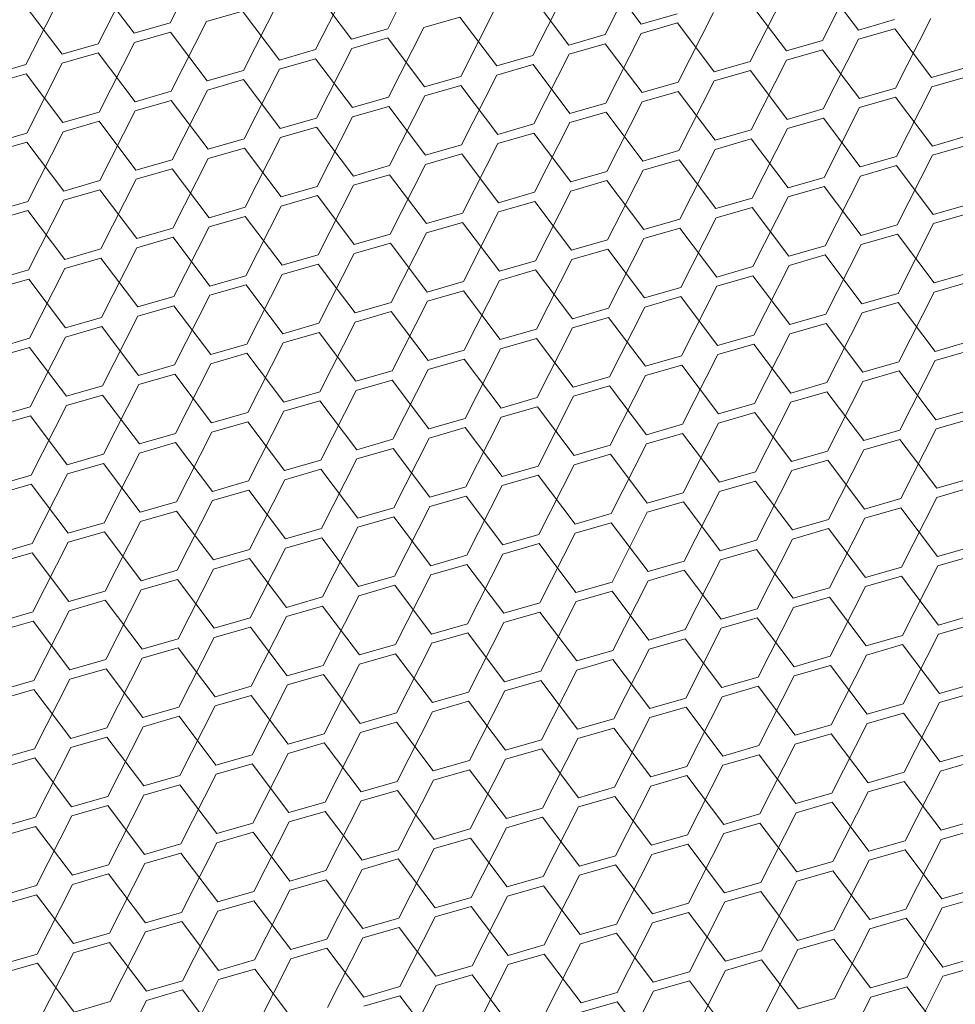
# Model space of a CAD drawing. Header units: millimetres. Extents: x 3925 to 5043, y -86 to 778.
# Tile 321 of 439: x 4962.11 to 4967.86, y 332.29 to 338.35. Entities that reach past the tile are written whole.
import ezdxf

# ---------------------------------------------------------------- set-up
doc = ezdxf.new("R2010")
doc.units = ezdxf.units.MM
doc.header["$LTSCALE"] = 46.255
doc.layers.add('H30K-DUST-FIDXF_CONTINUOUS_LINE', color=7, linetype='CONTINUOUS')

msp = doc.modelspace()

# ---------------------------------------------------------------- linework, layer by layer
at = {"layer": 'H30K-DUST-FIDXF_CONTINUOUS_LINE', "color": 7, "linetype": 'Continuous', "lineweight": 0}
for p, q in [((4963.0367, 338.3277), (4963.254, 338.7564)), ((4964.3734, 338.2916), (4964.5907, 338.7203)), ((4965.71, 338.2555), (4965.9273, 338.6841)), ((4962.593, 338.1995), (4962.8102, 338.6281)), ((4965.9319, 338.3196), (4965.7054, 338.62)), ((4967.0467, 338.2193), (4967.2639, 338.648)), ((4962.8148, 338.2636), (4962.5883, 338.564)), ((4963.9296, 338.1633), (4964.1469, 338.592)), ((4965.2663, 338.1272), (4965.4835, 338.5559)), ((4967.2686, 338.2835), (4967.0421, 338.5839)), ((4962.1492, 338.0712), (4962.3665, 338.4999)), ((4964.1515, 338.2275), (4963.925, 338.5279)), ((4965.4881, 338.1913), (4965.2616, 338.4917)), ((4966.6029, 338.0911), (4966.8202, 338.5197)), ((4962.3711, 338.1353), (4962.1446, 338.4357)), ((4963.4858, 338.0351), (4963.7031, 338.4637)), ((4966.8248, 338.1552), (4966.5983, 338.4556)), ((4963.4812, 338.3996), (4963.2593, 338.3355)), ((4963.7077, 338.0992), (4963.4812, 338.3996)), ((4964.8225, 337.9989), (4965.0398, 338.4276)), ((4965.9319, 338.3196), (4966.1538, 338.3837)), ((4966.1591, 337.9628), (4966.3764, 338.3915)), ((4962.8148, 338.2636), (4963.0367, 338.3277)), ((4963.0421, 337.9068), (4963.2593, 338.3355)), ((4964.8179, 338.3635), (4964.596, 338.2994)), ((4965.0444, 338.0631), (4964.8179, 338.3635)), ((4966.1545, 338.3273), (4965.9326, 338.2632)), ((4966.381, 338.0269), (4966.1545, 338.3273)), ((4967.2686, 338.2835), (4967.4904, 338.3476)), ((4967.4958, 337.9267), (4967.713, 338.3553)), ((4963.0374, 338.2714), (4962.8156, 338.2072)), ((4963.264, 337.9709), (4963.0374, 338.2714)), ((4964.1515, 338.2275), (4964.3734, 338.2916)), ((4964.3787, 337.8707), (4964.596, 338.2994)), ((4965.4881, 338.1913), (4965.71, 338.2555)), ((4965.7154, 337.8345), (4965.9326, 338.2632)), ((4967.4912, 338.2912), (4967.2693, 338.2271)), ((4967.7177, 337.9908), (4967.4912, 338.2912)), ((4962.3711, 338.1353), (4962.593, 338.1995)), ((4962.5983, 337.7785), (4962.8156, 338.2072)), ((4964.3741, 338.2352), (4964.1522, 338.1711)), ((4964.6006, 337.9348), (4964.3741, 338.2352)), ((4965.7107, 338.1991), (4965.4889, 338.135)), ((4965.9372, 337.8987), (4965.7107, 338.1991)), ((4966.8248, 338.1552), (4967.0467, 338.2193)), ((4967.052, 337.7984), (4967.2693, 338.2271)), ((4962.5937, 338.1431), (4962.3718, 338.079)), ((4962.8202, 337.8427), (4962.5937, 338.1431)), ((4963.7077, 338.0992), (4963.9296, 338.1633)), ((4963.9349, 337.7424), (4964.1522, 338.1711)), ((4965.0444, 338.0631), (4965.2663, 338.1272)), ((4965.2716, 337.7063), (4965.4889, 338.135)), ((4967.0474, 338.163), (4966.8255, 338.0988)), ((4967.2739, 337.8625), (4967.0474, 338.163)), ((4961.9273, 338.0071), (4962.1492, 338.0712)), ((4962.1545, 337.6503), (4962.3718, 338.079)), ((4963.9303, 338.107), (4963.7084, 338.0428)), ((4964.1568, 337.8065), (4963.9303, 338.107)), ((4965.267, 338.0708), (4965.0451, 338.0067)), ((4965.4935, 337.7704), (4965.267, 338.0708)), ((4966.381, 338.0269), (4966.6029, 338.0911)), ((4966.6082, 337.6701), (4966.8255, 338.0988)), ((4962.1499, 338.0148), (4961.928, 337.9507)), ((4962.3764, 337.7144), (4962.1499, 338.0148)), ((4963.264, 337.9709), (4963.4858, 338.0351)), ((4963.4912, 337.6142), (4963.7084, 338.0428)), ((4964.8278, 337.578), (4965.0451, 338.0067)), ((4966.6036, 338.0347), (4966.3817, 337.9706)), ((4966.8301, 337.7343), (4966.6036, 338.0347)), ((4967.7177, 337.9908), (4967.9396, 338.0549)), ((4963.4866, 337.9787), (4963.2647, 337.9146)), ((4963.7131, 337.6783), (4963.4866, 337.9787)), ((4964.6006, 337.9348), (4964.8225, 337.9989)), ((4965.9372, 337.8987), (4966.1591, 337.9628)), ((4966.1645, 337.5419), (4966.3817, 337.9706)), ((4967.9403, 337.9986), (4967.7184, 337.9344)), ((4962.8202, 337.8427), (4963.0421, 337.9068)), ((4963.0474, 337.4859), (4963.2647, 337.9146)), ((4964.8232, 337.9426), (4964.6013, 337.8784)), ((4965.0497, 337.6421), (4964.8232, 337.9426)), ((4966.1598, 337.9064), (4965.938, 337.8423)), ((4966.3863, 337.606), (4966.1598, 337.9064)), ((4967.2739, 337.8625), (4967.4958, 337.9267)), ((4967.5011, 337.5058), (4967.7184, 337.9344)), ((4963.0428, 337.8504), (4962.8209, 337.7863)), ((4963.2693, 337.55), (4963.0428, 337.8504)), ((4964.1568, 337.8065), (4964.3787, 337.8707)), ((4964.384, 337.4498), (4964.6013, 337.8784)), ((4965.4935, 337.7704), (4965.7154, 337.8345)), ((4965.7207, 337.4136), (4965.938, 337.8423)), ((4967.4965, 337.8703), (4967.2746, 337.8062)), ((4967.723, 337.5699), (4967.4965, 337.8703)), ((4962.3764, 337.7144), (4962.5983, 337.7785)), ((4962.6036, 337.3576), (4962.8209, 337.7863)), ((4964.3794, 337.8143), (4964.1575, 337.7502)), ((4964.6059, 337.5139), (4964.3794, 337.8143)), ((4965.7161, 337.7782), (4965.4942, 337.714)), ((4965.9426, 337.4778), (4965.7161, 337.7782)), ((4966.8301, 337.7343), (4967.052, 337.7984)), ((4967.0573, 337.3775), (4967.2746, 337.8062)), ((4962.599, 337.7222), (4962.3771, 337.658)), ((4962.8255, 337.4218), (4962.599, 337.7222)), ((4963.7131, 337.6783), (4963.9349, 337.7424)), ((4963.9403, 337.3215), (4964.1575, 337.7502)), ((4965.0497, 337.6421), (4965.2716, 337.7063)), ((4965.2769, 337.2854), (4965.4942, 337.714)), ((4967.0527, 337.742), (4966.8308, 337.6779)), ((4967.2792, 337.4416), (4967.0527, 337.742)), ((4961.9326, 337.5862), (4962.1545, 337.6503)), ((4962.1599, 337.2294), (4962.3771, 337.658)), ((4963.9357, 337.686), (4963.7138, 337.6219)), ((4964.1622, 337.3856), (4963.9357, 337.686)), ((4965.2723, 337.6499), (4965.0504, 337.5858)), ((4965.4988, 337.3495), (4965.2723, 337.6499)), ((4966.3863, 337.606), (4966.6082, 337.6701)), ((4966.6136, 337.2492), (4966.8308, 337.6779)), ((4962.1552, 337.5939), (4961.9333, 337.5298)), ((4962.3817, 337.2935), (4962.1552, 337.5939)), ((4963.2693, 337.55), (4963.4912, 337.6142)), ((4963.4965, 337.1932), (4963.7138, 337.6219)), ((4964.8331, 337.1571), (4965.0504, 337.5858)), ((4966.6089, 337.6138), (4966.3871, 337.5496)), ((4966.8355, 337.3134), (4966.6089, 337.6138)), ((4967.723, 337.5699), (4967.9449, 337.634)), ((4963.4919, 337.5578), (4963.27, 337.4936)), ((4963.7184, 337.2574), (4963.4919, 337.5578)), ((4964.6059, 337.5139), (4964.8278, 337.578)), ((4964.8285, 337.5216), (4964.6066, 337.4575)), ((4965.055, 337.2212), (4964.8285, 337.5216)), ((4965.9426, 337.4778), (4966.1645, 337.5419)), ((4966.1698, 337.121), (4966.3871, 337.5496)), ((4967.9456, 337.5776), (4967.7237, 337.5135)), ((4962.8255, 337.4218), (4963.0474, 337.4859)), ((4963.0527, 337.065), (4963.27, 337.4936)), ((4966.1652, 337.4855), (4965.9433, 337.4214)), ((4966.3917, 337.1851), (4966.1652, 337.4855)), ((4967.2792, 337.4416), (4967.5011, 337.5058)), ((4967.5064, 337.0848), (4967.7237, 337.5135)), ((4963.0481, 337.4295), (4962.8262, 337.3654)), ((4963.2746, 337.1291), (4963.0481, 337.4295)), ((4964.1622, 337.3856), (4964.384, 337.4498)), ((4964.3894, 337.0288), (4964.6066, 337.4575)), ((4965.4988, 337.3495), (4965.7207, 337.4136)), ((4965.726, 336.9927), (4965.9433, 337.4214)), ((4967.5018, 337.4494), (4967.2799, 337.3852)), ((4967.7283, 337.149), (4967.5018, 337.4494)), ((4962.3817, 337.2935), (4962.6036, 337.3576)), ((4962.609, 336.9367), (4962.8262, 337.3654)), ((4964.3848, 337.3934), (4964.1629, 337.3292)), ((4964.6113, 337.093), (4964.3848, 337.3934)), ((4965.7214, 337.3572), (4965.4995, 337.2931)), ((4965.9479, 337.0568), (4965.7214, 337.3572)), ((4966.8355, 337.3134), (4967.0573, 337.3775)), ((4967.0627, 336.9566), (4967.2799, 337.3852)), ((4962.6043, 337.3012), (4962.3825, 337.2371)), ((4962.8308, 337.0008), (4962.6043, 337.3012)), ((4963.7184, 337.2574), (4963.9403, 337.3215)), ((4963.9456, 336.9006), (4964.1629, 337.3292)), ((4965.055, 337.2212), (4965.2769, 337.2854)), ((4965.2822, 336.8644), (4965.4995, 337.2931)), ((4967.0581, 337.3211), (4966.8362, 337.257)), ((4967.2846, 337.0207), (4967.0581, 337.3211)), ((4961.938, 337.1652), (4962.1599, 337.2294)), ((4962.1652, 336.8084), (4962.3825, 337.2371)), ((4963.941, 337.2651), (4963.7191, 337.201)), ((4964.1675, 336.9647), (4963.941, 337.2651)), ((4965.2776, 337.229), (4965.0557, 337.1648)), ((4965.5041, 336.9286), (4965.2776, 337.229)), ((4966.3917, 337.1851), (4966.6136, 337.2492)), ((4966.6189, 336.8283), (4966.8362, 337.257)), ((4962.1606, 337.173), (4961.9387, 337.1088)), ((4962.3871, 336.8726), (4962.1606, 337.173)), ((4963.2746, 337.1291), (4963.4965, 337.1932)), ((4963.5018, 336.7723), (4963.7191, 337.201)), ((4964.6113, 337.093), (4964.8331, 337.1571)), ((4964.8385, 336.7362), (4965.0557, 337.1648)), ((4966.6143, 337.1928), (4966.3924, 337.1287)), ((4966.8408, 336.8924), (4966.6143, 337.1928)), ((4967.7283, 337.149), (4967.9502, 337.2131)), ((4967.9509, 337.1567), (4967.729, 337.0926)), ((4963.4972, 337.1368), (4963.2753, 337.0727)), ((4963.7237, 336.8364), (4963.4972, 337.1368)), ((4964.8339, 337.1007), (4964.612, 337.0366)), ((4965.0604, 336.8003), (4964.8339, 337.1007)), ((4965.9479, 337.0568), (4966.1698, 337.121)), ((4966.1751, 336.7), (4966.3924, 337.1287)), ((4962.8308, 337.0008), (4963.0527, 337.065)), ((4963.0581, 336.644), (4963.2753, 337.0727)), ((4964.3947, 336.6079), (4964.612, 337.0366)), ((4966.1705, 337.0646), (4965.9486, 337.0004)), ((4966.397, 336.7642), (4966.1705, 337.0646)), ((4967.2846, 337.0207), (4967.5064, 337.0848)), ((4967.5118, 336.6639), (4967.729, 337.0926)), ((4963.0534, 337.0086), (4962.8316, 336.9444)), ((4963.2799, 336.7082), (4963.0534, 337.0086)), ((4964.1675, 336.9647), (4964.3894, 337.0288)), ((4965.5041, 336.9286), (4965.726, 336.9927)), ((4965.7314, 336.5718), (4965.9486, 337.0004)), ((4967.5072, 337.0284), (4967.2853, 336.9643)), ((4967.7337, 336.728), (4967.5072, 337.0284)), ((4962.3871, 336.8726), (4962.609, 336.9367)), ((4962.6143, 336.5158), (4962.8316, 336.9444)), ((4964.3901, 336.9724), (4964.1682, 336.9083)), ((4964.6166, 336.672), (4964.3901, 336.9724)), ((4965.7267, 336.9363), (4965.5048, 336.8722)), ((4965.9532, 336.6359), (4965.7267, 336.9363)), ((4966.8408, 336.8924), (4967.0627, 336.9566)), ((4967.068, 336.5356), (4967.2853, 336.9643)), ((4962.6097, 336.8803), (4962.3878, 336.8162)), ((4962.8362, 336.5799), (4962.6097, 336.8803)), ((4963.7237, 336.8364), (4963.9456, 336.9006)), ((4963.9509, 336.4796), (4964.1682, 336.9083)), ((4965.0604, 336.8003), (4965.2822, 336.8644)), ((4965.2876, 336.4435), (4965.5048, 336.8722)), ((4967.0634, 336.9002), (4966.8415, 336.836)), ((4967.2899, 336.5998), (4967.0634, 336.9002)), ((4961.9433, 336.7443), (4962.1652, 336.8084)), ((4962.1705, 336.3875), (4962.3878, 336.8162)), ((4963.9463, 336.8442), (4963.7244, 336.78)), ((4964.1728, 336.5438), (4963.9463, 336.8442)), ((4965.283, 336.808), (4965.0611, 336.7439)), ((4965.5095, 336.5076), (4965.283, 336.808)), ((4966.397, 336.7642), (4966.6189, 336.8283)), ((4966.6242, 336.4074), (4966.8415, 336.836)), ((4962.1659, 336.752), (4961.944, 336.6879)), ((4962.3924, 336.4516), (4962.1659, 336.752)), ((4963.2799, 336.7082), (4963.5018, 336.7723)), ((4963.5072, 336.3514), (4963.7244, 336.78)), ((4964.6166, 336.672), (4964.8385, 336.7362)), ((4964.8438, 336.3152), (4965.0611, 336.7439)), ((4966.6196, 336.7719), (4966.3977, 336.7078)), ((4966.8461, 336.4715), (4966.6196, 336.7719)), ((4967.7337, 336.728), (4967.9555, 336.7922)), ((4967.9563, 336.7358), (4967.7344, 336.6716)), ((4963.5025, 336.7159), (4963.2807, 336.6518)), ((4963.729, 336.4155), (4963.5025, 336.7159)), ((4964.8392, 336.6798), (4964.6173, 336.6156)), ((4965.0657, 336.3794), (4964.8392, 336.6798)), ((4965.9532, 336.6359), (4966.1751, 336.7)), ((4966.1805, 336.2791), (4966.3977, 336.7078)), ((4967.5171, 336.243), (4967.7344, 336.6716)), ((4962.8362, 336.5799), (4963.0581, 336.644)), ((4963.0634, 336.2231), (4963.2807, 336.6518)), ((4964.4, 336.187), (4964.6173, 336.6156)), ((4966.1758, 336.6436), (4965.954, 336.5795)), ((4966.4023, 336.3432), (4966.1758, 336.6436)), ((4967.2899, 336.5998), (4967.5118, 336.6639)), ((4963.0588, 336.5876), (4962.8369, 336.5235)), ((4963.2853, 336.2872), (4963.0588, 336.5876)), ((4964.1728, 336.5438), (4964.3947, 336.6079)), ((4964.3954, 336.5515), (4964.1735, 336.4874)), ((4964.6219, 336.2511), (4964.3954, 336.5515)), ((4965.5095, 336.5076), (4965.7314, 336.5718)), ((4965.7367, 336.1508), (4965.954, 336.5795)), ((4967.5125, 336.6075), (4967.2906, 336.5434)), ((4967.739, 336.3071), (4967.5125, 336.6075)), ((4962.3924, 336.4516), (4962.6143, 336.5158)), ((4962.6196, 336.0948), (4962.8369, 336.5235)), ((4965.7321, 336.5154), (4965.5102, 336.4512)), ((4965.9586, 336.215), (4965.7321, 336.5154)), ((4966.8461, 336.4715), (4967.068, 336.5356)), ((4967.0733, 336.1147), (4967.2906, 336.5434)), ((4962.615, 336.4594), (4962.3931, 336.3952)), ((4962.8415, 336.159), (4962.615, 336.4594)), ((4963.729, 336.4155), (4963.9509, 336.4796)), ((4963.9563, 336.0587), (4964.1735, 336.4874)), ((4965.0657, 336.3794), (4965.2876, 336.4435)), ((4965.2929, 336.0226), (4965.5102, 336.4512)), ((4967.0687, 336.4792), (4966.8468, 336.4151)), ((4967.2952, 336.1788), (4967.0687, 336.4792)), ((4961.9486, 336.3234), (4962.1705, 336.3875)), ((4962.1758, 335.9666), (4962.3931, 336.3952)), ((4963.9516, 336.4232), (4963.7298, 336.3591)), ((4964.1782, 336.1228), (4963.9516, 336.4232)), ((4965.2883, 336.3871), (4965.0664, 336.323)), ((4965.5148, 336.0867), (4965.2883, 336.3871)), ((4966.4023, 336.3432), (4966.6242, 336.4074)), ((4966.6296, 335.9864), (4966.8468, 336.4151)), ((4967.739, 336.3071), (4967.9609, 336.3712)), ((4962.1712, 336.3311), (4961.9493, 336.267)), ((4962.3977, 336.0307), (4962.1712, 336.3311)), ((4963.2853, 336.2872), (4963.5072, 336.3514)), ((4963.5125, 335.9304), (4963.7298, 336.3591)), ((4964.6219, 336.2511), (4964.8438, 336.3152)), ((4964.8491, 335.8943), (4965.0664, 336.323)), ((4966.6249, 336.351), (4966.4031, 336.2868)), ((4966.8514, 336.0506), (4966.6249, 336.351)), ((4967.9616, 336.3148), (4967.7397, 336.2507)), ((4963.5079, 336.295), (4963.286, 336.2308)), ((4963.7344, 335.9946), (4963.5079, 336.295)), ((4964.8445, 336.2588), (4964.6226, 336.1947)), ((4965.071, 335.9584), (4964.8445, 336.2588)), ((4965.9586, 336.215), (4966.1805, 336.2791)), ((4966.1858, 335.8582), (4966.4031, 336.2868)), ((4967.5224, 335.822), (4967.7397, 336.2507)), ((4962.8415, 336.159), (4963.0634, 336.2231)), ((4963.0687, 335.8022), (4963.286, 336.2308)), ((4964.1782, 336.1228), (4964.4, 336.187)), ((4964.4054, 335.766), (4964.6226, 336.1947)), ((4966.1812, 336.2227), (4965.9593, 336.1586)), ((4966.4077, 335.9223), (4966.1812, 336.2227)), ((4967.2952, 336.1788), (4967.5171, 336.243)), ((4963.0641, 336.1667), (4962.8422, 336.1026)), ((4963.2906, 335.8663), (4963.0641, 336.1667)), ((4964.4008, 336.1306), (4964.1789, 336.0664)), ((4964.6273, 335.8302), (4964.4008, 336.1306)), ((4965.5148, 336.0867), (4965.7367, 336.1508)), ((4965.742, 335.7299), (4965.9593, 336.1586)), ((4967.5178, 336.1866), (4967.2959, 336.1224)), ((4967.7443, 335.8862), (4967.5178, 336.1866)), ((4962.3977, 336.0307), (4962.6196, 336.0948)), ((4962.6249, 335.6739), (4962.8422, 336.1026)), ((4963.9616, 335.6378), (4964.1789, 336.0664)), ((4965.7374, 336.0944), (4965.5155, 336.0303)), ((4965.9639, 335.794), (4965.7374, 336.0944)), ((4966.8514, 336.0506), (4967.0733, 336.1147)), ((4967.0787, 335.6938), (4967.2959, 336.1224)), ((4962.6203, 336.0384), (4962.3984, 335.9743)), ((4962.8468, 335.738), (4962.6203, 336.0384)), ((4963.7344, 335.9946), (4963.9563, 336.0587)), ((4965.071, 335.9584), (4965.2929, 336.0226)), ((4965.2982, 335.6016), (4965.5155, 336.0303)), ((4967.074, 336.0583), (4966.8522, 335.9942)), ((4967.3005, 335.7579), (4967.074, 336.0583)), ((4961.954, 335.9024), (4962.1758, 335.9666)), ((4962.1812, 335.5456), (4962.3984, 335.9743)), ((4963.957, 336.0023), (4963.7351, 335.9382)), ((4964.1835, 335.7019), (4963.957, 336.0023)), ((4965.2936, 335.9662), (4965.0717, 335.902)), ((4965.5201, 335.6658), (4965.2936, 335.9662)), ((4966.4077, 335.9223), (4966.6296, 335.9864)), ((4966.6349, 335.5655), (4966.8522, 335.9942)), ((4967.7443, 335.8862), (4967.9662, 335.9503)), ((4962.1766, 335.9102), (4961.9547, 335.846)), ((4962.4031, 335.6098), (4962.1766, 335.9102)), ((4963.2906, 335.8663), (4963.5125, 335.9304)), ((4963.5178, 335.5095), (4963.7351, 335.9382)), ((4964.6273, 335.8302), (4964.8491, 335.8943)), ((4964.8545, 335.4734), (4965.0717, 335.902)), ((4966.6303, 335.93), (4966.4084, 335.8659)), ((4966.8568, 335.6296), (4966.6303, 335.93)), ((4967.9669, 335.8939), (4967.745, 335.8298)), ((4963.5132, 335.874), (4963.2913, 335.8099)), ((4963.7397, 335.5736), (4963.5132, 335.874)), ((4964.8499, 335.8379), (4964.628, 335.7738)), ((4965.0764, 335.5375), (4964.8499, 335.8379)), ((4965.9639, 335.794), (4966.1858, 335.8582)), ((4966.1911, 335.4372), (4966.4084, 335.8659)), ((4967.5278, 335.4011), (4967.745, 335.8298)), ((4962.8468, 335.738), (4963.0687, 335.8022)), ((4963.0741, 335.3812), (4963.2913, 335.8099)), ((4964.1835, 335.7019), (4964.4054, 335.766)), ((4964.4107, 335.3451), (4964.628, 335.7738)), ((4966.1865, 335.8018), (4965.9646, 335.7376)), ((4966.413, 335.5014), (4966.1865, 335.8018)), ((4967.3005, 335.7579), (4967.5224, 335.822)), ((4967.5231, 335.7656), (4967.3013, 335.7015)), ((4967.7497, 335.4652), (4967.5231, 335.7656)), ((4963.0694, 335.7458), (4962.8475, 335.6816)), ((4963.2959, 335.4454), (4963.0694, 335.7458)), ((4964.4061, 335.7096), (4964.1842, 335.6455)), ((4964.6326, 335.4092), (4964.4061, 335.7096)), ((4965.5201, 335.6658), (4965.742, 335.7299)), ((4965.7473, 335.309), (4965.9646, 335.7376)), ((4962.4031, 335.6098), (4962.6249, 335.6739)), ((4962.6303, 335.253), (4962.8475, 335.6816)), ((4963.9669, 335.2168), (4964.1842, 335.6455)), ((4965.7427, 335.6735), (4965.5208, 335.6094)), ((4965.9692, 335.3731), (4965.7427, 335.6735)), ((4966.8568, 335.6296), (4967.0787, 335.6938)), ((4967.084, 335.2728), (4967.3013, 335.7015)), ((4962.6257, 335.6175), (4962.4038, 335.5534)), ((4962.8522, 335.3171), (4962.6257, 335.6175)), ((4963.7397, 335.5736), (4963.9616, 335.6378)), ((4963.9623, 335.5814), (4963.7404, 335.5172)), ((4964.1888, 335.281), (4963.9623, 335.5814)), ((4965.0764, 335.5375), (4965.2982, 335.6016)), ((4965.3036, 335.1807), (4965.5208, 335.6094)), ((4967.0794, 335.6374), (4966.8575, 335.5732)), ((4967.3059, 335.337), (4967.0794, 335.6374)), ((4961.9593, 335.4815), (4962.1812, 335.5456)), ((4962.1865, 335.1247), (4962.4038, 335.5534)), ((4965.299, 335.5452), (4965.0771, 335.4811)), ((4965.5255, 335.2448), (4965.299, 335.5452)), ((4966.413, 335.5014), (4966.6349, 335.5655)), ((4966.6402, 335.1446), (4966.8575, 335.5732)), ((4967.7497, 335.4652), (4967.9715, 335.5294)), ((4962.1819, 335.4892), (4961.96, 335.4251)), ((4962.4084, 335.1888), (4962.1819, 335.4892)), ((4963.2959, 335.4454), (4963.5178, 335.5095)), ((4963.5232, 335.0886), (4963.7404, 335.5172)), ((4964.6326, 335.4092), (4964.8545, 335.4734)), ((4964.8598, 335.0524), (4965.0771, 335.4811)), ((4966.6356, 335.5091), (4966.4137, 335.445)), ((4966.8621, 335.2087), (4966.6356, 335.5091)), ((4967.9723, 335.473), (4967.7504, 335.4088)), ((4963.5185, 335.4531), (4963.2967, 335.389)), ((4963.745, 335.1527), (4963.5185, 335.4531)), ((4964.8552, 335.417), (4964.6333, 335.3528)), ((4965.0817, 335.1166), (4964.8552, 335.417)), ((4965.9692, 335.3731), (4966.1911, 335.4372)), ((4966.1964, 335.0163), (4966.4137, 335.445)), ((4967.3059, 335.337), (4967.5278, 335.4011)), ((4967.5331, 334.9802), (4967.7504, 335.4088)), ((4962.8522, 335.3171), (4963.0741, 335.3812)), ((4963.0794, 334.9603), (4963.2967, 335.389)), ((4964.1888, 335.281), (4964.4107, 335.3451)), ((4964.416, 334.9242), (4964.6333, 335.3528)), ((4966.1918, 335.3808), (4965.9699, 335.3167)), ((4966.4183, 335.0804), (4966.1918, 335.3808)), ((4967.5285, 335.3447), (4967.3066, 335.2806)), ((4967.755, 335.0443), (4967.5285, 335.3447)), ((4963.0748, 335.3248), (4962.8529, 335.2607)), ((4963.3013, 335.0244), (4963.0748, 335.3248)), ((4964.4114, 335.2887), (4964.1895, 335.2246)), ((4964.6379, 334.9883), (4964.4114, 335.2887)), ((4965.5255, 335.2448), (4965.7473, 335.309)), ((4965.7527, 334.888), (4965.9699, 335.3167)), ((4967.0893, 334.8519), (4967.3066, 335.2806)), ((4962.4084, 335.1888), (4962.6303, 335.253)), ((4962.6356, 334.832), (4962.8529, 335.2607)), ((4963.9723, 334.7959), (4964.1895, 335.2246)), ((4965.7481, 335.2526), (4965.5262, 335.1884)), ((4965.9746, 334.9522), (4965.7481, 335.2526)), ((4966.8621, 335.2087), (4967.084, 335.2728)), ((4962.631, 335.1966), (4962.4091, 335.1324)), ((4962.8575, 334.8962), (4962.631, 335.1966)), ((4963.745, 335.1527), (4963.9669, 335.2168)), ((4963.9676, 335.1604), (4963.7458, 335.0963)), ((4964.1941, 334.86), (4963.9676, 335.1604)), ((4965.0817, 335.1166), (4965.3036, 335.1807)), ((4965.3089, 334.7598), (4965.5262, 335.1884)), ((4967.0847, 335.2164), (4966.8628, 335.1523)), ((4967.3112, 334.916), (4967.0847, 335.2164)), ((4961.9646, 335.0606), (4962.1865, 335.1247)), ((4962.1918, 334.7038), (4962.4091, 335.1324)), ((4965.3043, 335.1243), (4965.0824, 335.0602)), ((4965.5308, 334.8239), (4965.3043, 335.1243)), ((4966.4183, 335.0804), (4966.6402, 335.1446)), ((4966.6456, 334.7236), (4966.8628, 335.1523)), ((4967.755, 335.0443), (4967.9769, 335.1084)), ((4962.1872, 335.0683), (4961.9653, 335.0042)), ((4962.4137, 334.7679), (4962.1872, 335.0683)), ((4963.3013, 335.0244), (4963.5232, 335.0886)), ((4963.5285, 334.6676), (4963.7458, 335.0963)), ((4964.6379, 334.9883), (4964.8598, 335.0524)), ((4964.8651, 334.6315), (4965.0824, 335.0602)), ((4966.6409, 335.0882), (4966.419, 335.024)), ((4966.8674, 334.7878), (4966.6409, 335.0882)), ((4967.9776, 335.052), (4967.7557, 334.9879)), ((4963.5239, 335.0322), (4963.302, 334.968)), ((4963.7504, 334.7318), (4963.5239, 335.0322)), ((4964.8605, 334.996), (4964.6386, 334.9319)), ((4965.087, 334.6956), (4964.8605, 334.996)), ((4965.9746, 334.9522), (4966.1964, 335.0163)), ((4966.2018, 334.5954), (4966.419, 335.024)), ((4967.3112, 334.916), (4967.5331, 334.9802)), ((4967.5384, 334.5592), (4967.7557, 334.9879)), ((4962.8575, 334.8962), (4963.0794, 334.9603)), ((4963.0847, 334.5394), (4963.302, 334.968)), ((4964.1941, 334.86), (4964.416, 334.9242)), ((4964.4214, 334.5032), (4964.6386, 334.9319)), ((4966.1972, 334.9599), (4965.9753, 334.8958)), ((4966.4237, 334.6595), (4966.1972, 334.9599)), ((4967.5338, 334.9238), (4967.3119, 334.8596)), ((4967.7603, 334.6234), (4967.5338, 334.9238)), ((4963.0801, 334.9039), (4962.8582, 334.8398)), ((4963.3066, 334.6035), (4963.0801, 334.9039)), ((4964.4167, 334.8678), (4964.1949, 334.8036)), ((4964.6432, 334.5674), (4964.4167, 334.8678)), ((4965.5308, 334.8239), (4965.7527, 334.888)), ((4965.758, 334.4671), (4965.9753, 334.8958)), ((4967.0947, 334.431), (4967.3119, 334.8596)), ((4962.4137, 334.7679), (4962.6356, 334.832)), ((4962.6409, 334.4111), (4962.8582, 334.8398)), ((4963.7504, 334.7318), (4963.9723, 334.7959)), ((4963.9776, 334.375), (4964.1949, 334.8036)), ((4965.7534, 334.8316), (4965.5315, 334.7675)), ((4965.9799, 334.5312), (4965.7534, 334.8316)), ((4966.8674, 334.7878), (4967.0893, 334.8519)), ((4967.09, 334.7955), (4966.8682, 334.7314)), ((4967.3165, 334.4951), (4967.09, 334.7955)), ((4962.6363, 334.7756), (4962.4144, 334.7115)), ((4962.8628, 334.4752), (4962.6363, 334.7756)), ((4963.973, 334.7395), (4963.7511, 334.6754)), ((4964.1995, 334.4391), (4963.973, 334.7395)), ((4965.087, 334.6956), (4965.3089, 334.7598)), ((4965.3142, 334.3388), (4965.5315, 334.7675)), ((4961.97, 334.6396), (4962.1918, 334.7038)), ((4962.1972, 334.2828), (4962.4144, 334.7115)), ((4963.5338, 334.2467), (4963.7511, 334.6754)), ((4965.3096, 334.7034), (4965.0877, 334.6392)), ((4965.5361, 334.403), (4965.3096, 334.7034)), ((4966.4237, 334.6595), (4966.6456, 334.7236)), ((4966.6509, 334.3027), (4966.8682, 334.7314)), ((4967.7603, 334.6234), (4967.9822, 334.6875)), ((4962.1926, 334.6474), (4961.9707, 334.5832)), ((4962.4191, 334.347), (4962.1926, 334.6474)), ((4963.3066, 334.6035), (4963.5285, 334.6676)), ((4964.6432, 334.5674), (4964.8651, 334.6315)), ((4964.8705, 334.2106), (4965.0877, 334.6392)), ((4966.6463, 334.6672), (4966.4244, 334.6031)), ((4966.8728, 334.3668), (4966.6463, 334.6672)), ((4967.9829, 334.6311), (4967.761, 334.567)), ((4963.5292, 334.6112), (4963.3073, 334.5471)), ((4963.7557, 334.3108), (4963.5292, 334.6112)), ((4964.8658, 334.5751), (4964.644, 334.511)), ((4965.0923, 334.2747), (4964.8658, 334.5751)), ((4965.9799, 334.5312), (4966.2018, 334.5954)), ((4966.2071, 334.1744), (4966.4244, 334.6031)), ((4967.3165, 334.4951), (4967.5384, 334.5592)), ((4967.5438, 334.1383), (4967.761, 334.567)), ((4962.8628, 334.4752), (4963.0847, 334.5394)), ((4963.09, 334.1184), (4963.3073, 334.5471)), ((4964.1995, 334.4391), (4964.4214, 334.5032)), ((4964.4267, 334.0823), (4964.644, 334.511)), ((4966.2025, 334.539), (4965.9806, 334.4748)), ((4966.429, 334.2386), (4966.2025, 334.539)), ((4967.5391, 334.5028), (4967.3173, 334.4387)), ((4967.7656, 334.2024), (4967.5391, 334.5028)), ((4963.0854, 334.483), (4962.8635, 334.4188)), ((4963.3119, 334.1826), (4963.0854, 334.483)), ((4964.4221, 334.4468), (4964.2002, 334.3827)), ((4964.6486, 334.1464), (4964.4221, 334.4468)), ((4965.5361, 334.403), (4965.758, 334.4671)), ((4965.7633, 334.0462), (4965.9806, 334.4748)), ((4966.8728, 334.3668), (4967.0947, 334.431)), ((4967.1, 334.01), (4967.3173, 334.4387)), ((4962.4191, 334.347), (4962.6409, 334.4111)), ((4962.6463, 333.9902), (4962.8635, 334.4188)), ((4963.7557, 334.3108), (4963.9776, 334.375)), ((4963.9829, 333.954), (4964.2002, 334.3827)), ((4965.7587, 334.4107), (4965.5368, 334.3466)), ((4965.9852, 334.1103), (4965.7587, 334.4107)), ((4967.0954, 334.3746), (4966.8735, 334.3104)), ((4967.3219, 334.0742), (4967.0954, 334.3746)), ((4962.6417, 334.3547), (4962.4198, 334.2906)), ((4962.8682, 334.0543), (4962.6417, 334.3547)), ((4963.9783, 334.3186), (4963.7564, 334.2544)), ((4964.2048, 334.0182), (4963.9783, 334.3186)), ((4965.0923, 334.2747), (4965.3142, 334.3388)), ((4965.3196, 333.9179), (4965.5368, 334.3466)), ((4966.6562, 333.8818), (4966.8735, 334.3104)), ((4961.9753, 334.2187), (4962.1972, 334.2828)), ((4962.2025, 333.8619), (4962.4198, 334.2906)), ((4963.5391, 333.8258), (4963.7564, 334.2544)), ((4965.315, 334.2824), (4965.0931, 334.2183)), ((4965.5415, 333.982), (4965.315, 334.2824)), ((4966.429, 334.2386), (4966.6509, 334.3027)), ((4967.7656, 334.2024), (4967.9875, 334.2666)), ((4962.1979, 334.2265), (4961.976, 334.1623)), ((4962.4244, 333.926), (4962.1979, 334.2265)), ((4963.3119, 334.1826), (4963.5338, 334.2467)), ((4963.5345, 334.1903), (4963.3126, 334.1262)), ((4963.761, 333.8899), (4963.5345, 334.1903)), ((4964.6486, 334.1464), (4964.8705, 334.2106)), ((4964.8758, 333.7896), (4965.0931, 334.2183)), ((4966.6516, 334.2463), (4966.4297, 334.1822)), ((4966.8781, 333.9459), (4966.6516, 334.2463)), ((4967.9882, 334.2102), (4967.7664, 334.1461)), ((4964.8712, 334.1542), (4964.6493, 334.0901)), ((4965.0977, 333.8538), (4964.8712, 334.1542)), ((4965.9852, 334.1103), (4966.2071, 334.1744)), ((4966.2124, 333.7535), (4966.4297, 334.1822)), ((4967.3219, 334.0742), (4967.5438, 334.1383)), ((4967.5491, 333.7174), (4967.7664, 334.1461)), ((4962.8682, 334.0543), (4963.09, 334.1184)), ((4963.0954, 333.6975), (4963.3126, 334.1262)), ((4964.2048, 334.0182), (4964.4267, 334.0823)), ((4964.432, 333.6614), (4964.6493, 334.0901)), ((4966.2078, 334.1181), (4965.9859, 334.0539)), ((4966.4343, 333.8176), (4966.2078, 334.1181)), ((4967.5445, 334.0819), (4967.3226, 334.0178)), ((4967.771, 333.7815), (4967.5445, 334.0819)), ((4963.0908, 334.0621), (4962.8689, 333.9979)), ((4963.3173, 333.7616), (4963.0908, 334.0621)), ((4964.4274, 334.0259), (4964.2055, 333.9618)), ((4964.6539, 333.7255), (4964.4274, 334.0259)), ((4965.5415, 333.982), (4965.7633, 334.0462)), ((4965.7687, 333.6252), (4965.9859, 334.0539)), ((4966.8781, 333.9459), (4967.1, 334.01)), ((4967.1053, 333.5891), (4967.3226, 334.0178)), ((4962.4244, 333.926), (4962.6463, 333.9902)), ((4962.6516, 333.5692), (4962.8689, 333.9979)), ((4963.761, 333.8899), (4963.9829, 333.954)), ((4963.9883, 333.5331), (4964.2055, 333.9618)), ((4965.7641, 333.9898), (4965.5422, 333.9257)), ((4965.9906, 333.6894), (4965.7641, 333.9898)), ((4967.1007, 333.9537), (4966.8788, 333.8895)), ((4967.3272, 333.6532), (4967.1007, 333.9537)), ((4962.647, 333.9338), (4962.4251, 333.8697)), ((4962.8735, 333.6334), (4962.647, 333.9338)), ((4963.9836, 333.8977), (4963.7617, 333.8335)), ((4964.2101, 333.5972), (4963.9836, 333.8977)), ((4965.0977, 333.8538), (4965.3196, 333.9179)), ((4965.3249, 333.497), (4965.5422, 333.9257)), ((4966.6615, 333.4609), (4966.8788, 333.8895)), ((4961.9806, 333.7978), (4962.2025, 333.8619)), ((4962.2078, 333.441), (4962.4251, 333.8697)), ((4963.3173, 333.7616), (4963.5391, 333.8258)), ((4963.5445, 333.4049), (4963.7617, 333.8335)), ((4965.3203, 333.8615), (4965.0984, 333.7974)), ((4965.5468, 333.5611), (4965.3203, 333.8615)), ((4966.4343, 333.8176), (4966.6562, 333.8818)), ((4966.6569, 333.8254), (4966.435, 333.7613)), ((4966.8834, 333.525), (4966.6569, 333.8254)), ((4967.771, 333.7815), (4967.9929, 333.8456)), ((4962.2032, 333.8055), (4961.9813, 333.7414)), ((4962.4297, 333.5051), (4962.2032, 333.8055)), ((4963.5399, 333.7694), (4963.318, 333.7053)), ((4963.7664, 333.469), (4963.5399, 333.7694)), ((4964.6539, 333.7255), (4964.8758, 333.7896)), ((4964.8811, 333.3687), (4965.0984, 333.7974)), ((4967.9936, 333.7893), (4967.7717, 333.7251)), ((4963.1007, 333.2766), (4963.318, 333.7053)), ((4964.8765, 333.7333), (4964.6546, 333.6691)), ((4965.103, 333.4329), (4964.8765, 333.7333)), ((4965.9906, 333.6894), (4966.2124, 333.7535)), ((4966.2178, 333.3326), (4966.435, 333.7613)), ((4967.3272, 333.6532), (4967.5491, 333.7174)), ((4967.5544, 333.2965), (4967.7717, 333.7251)), ((4962.8735, 333.6334), (4963.0954, 333.6975)), ((4964.2101, 333.5972), (4964.432, 333.6614)), ((4964.4374, 333.2405), (4964.6546, 333.6691)), ((4966.2132, 333.6971), (4965.9913, 333.633)), ((4966.4397, 333.3967), (4966.2132, 333.6971)), ((4967.5498, 333.661), (4967.3279, 333.5969)), ((4967.7763, 333.3606), (4967.5498, 333.661)), ((4963.0961, 333.6411), (4962.8742, 333.577)), ((4963.3226, 333.3407), (4963.0961, 333.6411)), ((4964.4327, 333.605), (4964.2109, 333.5409)), ((4964.6592, 333.3046), (4964.4327, 333.605)), ((4965.5468, 333.5611), (4965.7687, 333.6252)), ((4965.774, 333.2043), (4965.9913, 333.633)), ((4966.8834, 333.525), (4967.1053, 333.5891)), ((4967.1106, 333.1682), (4967.3279, 333.5969)), ((4962.4297, 333.5051), (4962.6516, 333.5692)), ((4962.6569, 333.1483), (4962.8742, 333.577)), ((4963.7664, 333.469), (4963.9883, 333.5331)), ((4963.9936, 333.1122), (4964.2109, 333.5409)), ((4965.7694, 333.5689), (4965.5475, 333.5047)), ((4965.9959, 333.2685), (4965.7694, 333.5689)), ((4967.106, 333.5327), (4966.8841, 333.4686)), ((4967.3325, 333.2323), (4967.106, 333.5327)), ((4962.6523, 333.5129), (4962.4304, 333.4487)), ((4962.8788, 333.2125), (4962.6523, 333.5129)), ((4963.989, 333.4767), (4963.7671, 333.4126)), ((4964.2155, 333.1763), (4963.989, 333.4767)), ((4965.103, 333.4329), (4965.3249, 333.497)), ((4965.3302, 333.0761), (4965.5475, 333.5047)), ((4966.4397, 333.3967), (4966.6615, 333.4609)), ((4966.6669, 333.0399), (4966.8841, 333.4686)), ((4961.9859, 333.3769), (4962.2078, 333.441)), ((4962.2132, 333.0201), (4962.4304, 333.4487)), ((4963.3226, 333.3407), (4963.5445, 333.4049)), ((4963.5498, 332.9839), (4963.7671, 333.4126)), ((4965.3256, 333.4406), (4965.1037, 333.3765)), ((4965.5521, 333.1402), (4965.3256, 333.4406)), ((4966.6623, 333.4045), (4966.4404, 333.3403)), ((4966.8888, 333.1041), (4966.6623, 333.4045)), ((4967.7763, 333.3606), (4967.9982, 333.4247)), ((4962.2085, 333.3846), (4961.9867, 333.3205)), ((4962.435, 333.0842), (4962.2085, 333.3846)), ((4963.5452, 333.3485), (4963.3233, 333.2843)), ((4963.7717, 333.0481), (4963.5452, 333.3485)), ((4964.6592, 333.3046), (4964.8811, 333.3687)), ((4964.8865, 332.9478), (4965.1037, 333.3765)), ((4966.2231, 332.9117), (4966.4404, 333.3403)), ((4967.9989, 333.3683), (4967.777, 333.3042)), ((4963.106, 332.8557), (4963.3233, 333.2843)), ((4964.8818, 333.3123), (4964.66, 333.2482)), ((4965.1083, 333.0119), (4964.8818, 333.3123)), ((4965.9959, 333.2685), (4966.2178, 333.3326)), ((4967.3325, 333.2323), (4967.5544, 333.2965)), ((4967.5598, 332.8755), (4967.777, 333.3042)), ((4962.8788, 333.2125), (4963.1007, 333.2766)), ((4963.1014, 333.2202), (4962.8795, 333.1561)), ((4963.3279, 332.9198), (4963.1014, 333.2202)), ((4964.2155, 333.1763), (4964.4374, 333.2405)), ((4964.4427, 332.8195), (4964.66, 333.2482)), ((4966.2185, 333.2762), (4965.9966, 333.2121)), ((4966.445, 332.9758), (4966.2185, 333.2762)), ((4967.5551, 333.2401), (4967.3332, 333.1759)), ((4967.7816, 332.9397), (4967.5551, 333.2401)), ((4964.4381, 333.1841), (4964.2162, 333.1199)), ((4964.6646, 332.8837), (4964.4381, 333.1841)), ((4965.5521, 333.1402), (4965.774, 333.2043)), ((4965.7793, 332.7834), (4965.9966, 333.2121)), ((4966.8888, 333.1041), (4967.1106, 333.1682)), ((4967.116, 332.7473), (4967.3332, 333.1759)), ((4962.435, 333.0842), (4962.6569, 333.1483)), ((4962.6623, 332.7274), (4962.8795, 333.1561)), ((4963.7717, 333.0481), (4963.9936, 333.1122)), ((4963.9989, 332.6913), (4964.2162, 333.1199)), ((4965.7747, 333.1479), (4965.5528, 333.0838)), ((4966.0012, 332.8475), (4965.7747, 333.1479)), ((4967.1114, 333.1118), (4966.8895, 333.0477)), ((4967.3379, 332.8114), (4967.1114, 333.1118)), ((4962.6576, 333.0919), (4962.4358, 333.0278)), ((4962.8842, 332.7915), (4962.6576, 333.0919)), ((4963.9943, 333.0558), (4963.7724, 332.9917)), ((4964.2208, 332.7554), (4963.9943, 333.0558)), ((4965.1083, 333.0119), (4965.3302, 333.0761)), ((4965.3356, 332.6551), (4965.5528, 333.0838)), ((4966.445, 332.9758), (4966.6669, 333.0399)), ((4966.6722, 332.619), (4966.8895, 333.0477)), ((4961.9913, 332.9559), (4962.2132, 333.0201)), ((4962.2185, 332.5991), (4962.4358, 333.0278)), ((4963.3279, 332.9198), (4963.5498, 332.9839)), ((4963.5551, 332.563), (4963.7724, 332.9917)), ((4965.3309, 333.0197), (4965.1091, 332.9555)), ((4965.5574, 332.7193), (4965.3309, 333.0197)), ((4966.6676, 332.9835), (4966.4457, 332.9194)), ((4966.8941, 332.6831), (4966.6676, 332.9835)), ((4967.7816, 332.9397), (4968.0035, 333.0038)), ((4962.2139, 332.9637), (4961.992, 332.8995)), ((4962.4404, 332.6633), (4962.2139, 332.9637)), ((4963.5505, 332.9275), (4963.3286, 332.8634)), ((4963.777, 332.6271), (4963.5505, 332.9275)), ((4964.6646, 332.8837), (4964.8865, 332.9478)), ((4964.8918, 332.5269), (4965.1091, 332.9555)), ((4966.2284, 332.4907), (4966.4457, 332.9194)), ((4968.0042, 332.9474), (4967.7824, 332.8833)), ((4962.8842, 332.7915), (4963.106, 332.8557)), ((4963.1114, 332.4347), (4963.3286, 332.8634)), ((4964.8872, 332.8914), (4964.6653, 332.8273)), ((4965.1137, 332.591), (4964.8872, 332.8914)), ((4966.0012, 332.8475), (4966.2231, 332.9117)), ((4966.2238, 332.8553), (4966.0019, 332.7911)), ((4966.4503, 332.5549), (4966.2238, 332.8553)), ((4967.3379, 332.8114), (4967.5598, 332.8755)), ((4967.5651, 332.4546), (4967.7824, 332.8833)), ((4963.1068, 332.7993), (4962.8849, 332.7351)), ((4963.3333, 332.4989), (4963.1068, 332.7993)), ((4964.2208, 332.7554), (4964.4427, 332.8195)), ((4964.448, 332.3986), (4964.6653, 332.8273)), ((4967.5605, 332.8191), (4967.3386, 332.755)), ((4967.787, 332.5187), (4967.5605, 332.8191)), ((4962.6676, 332.3065), (4962.8849, 332.7351)), ((4964.4434, 332.7631), (4964.2215, 332.699)), ((4964.6699, 332.4627), (4964.4434, 332.7631)), ((4965.5574, 332.7193), (4965.7793, 332.7834)), ((4965.7847, 332.3625), (4966.0019, 332.7911)), ((4966.8941, 332.6831), (4967.116, 332.7473)), ((4967.1213, 332.3263), (4967.3386, 332.755)), ((4962.4404, 332.6633), (4962.6623, 332.7274)), ((4963.777, 332.6271), (4963.9989, 332.6913)), ((4964.0042, 332.2703), (4964.2215, 332.699)), ((4965.78, 332.727), (4965.5582, 332.6629)), ((4966.0065, 332.4266), (4965.78, 332.727)), ((4967.1167, 332.6909), (4966.8948, 332.6267)), ((4967.3432, 332.3905), (4967.1167, 332.6909)), ((4962.663, 332.671), (4962.4411, 332.6069)), ((4962.8895, 332.3706), (4962.663, 332.671)), ((4963.9996, 332.6349), (4963.7777, 332.5707)), ((4964.2261, 332.3345), (4963.9996, 332.6349)), ((4965.1137, 332.591), (4965.3356, 332.6551)), ((4965.3409, 332.2342), (4965.5582, 332.6629)), ((4966.4503, 332.5549), (4966.6722, 332.619)), ((4966.6775, 332.1981), (4966.8948, 332.6267)), ((4961.9966, 332.535), (4962.2185, 332.5991)), ((4962.2238, 332.1782), (4962.4411, 332.6069)), ((4963.3333, 332.4989), (4963.5551, 332.563)), ((4963.5605, 332.1421), (4963.7777, 332.5707)), ((4965.3363, 332.5987), (4965.1144, 332.5346)), ((4965.5628, 332.2983), (4965.3363, 332.5987)), ((4966.6729, 332.5626), (4966.451, 332.4985)), ((4966.8994, 332.2622), (4966.6729, 332.5626)), ((4967.787, 332.5187), (4968.0089, 332.5829)), ((4962.2192, 332.5427), (4961.9973, 332.4786)), ((4962.4457, 332.2423), (4962.2192, 332.5427)), ((4963.5559, 332.5066), (4963.334, 332.4425)), ((4963.7824, 332.2062), (4963.5559, 332.5066)), ((4964.6699, 332.4627), (4964.8918, 332.5269)), ((4964.8971, 332.1059), (4965.1144, 332.5346)), ((4966.2338, 332.0698), (4966.451, 332.4985)), ((4968.0096, 332.5265), (4967.7877, 332.4623)), ((4962.8895, 332.3706), (4963.1114, 332.4347)), ((4963.1167, 332.0138), (4963.334, 332.4425)), ((4964.8925, 332.4705), (4964.6706, 332.4063)), ((4965.119, 332.1701), (4964.8925, 332.4705)), ((4966.0065, 332.4266), (4966.2284, 332.4907)), ((4966.2291, 332.4343), (4966.0073, 332.3702)), ((4966.4557, 332.1339), (4966.2291, 332.4343)), ((4967.3432, 332.3905), (4967.5651, 332.4546)), ((4967.5704, 332.0337), (4967.7877, 332.4623)), ((4963.1121, 332.3783), (4962.8902, 332.3142)), ((4963.3386, 332.0779), (4963.1121, 332.3783)), ((4964.2261, 332.3345), (4964.448, 332.3986)), ((4964.4533, 331.9777), (4964.6706, 332.4063)), ((4967.5658, 332.3982), (4967.3439, 332.3341)), ((4967.7923, 332.0978), (4967.5658, 332.3982)), ((4962.6729, 331.8855), (4962.8902, 332.3142)), ((4964.4487, 332.3422), (4964.2268, 332.2781)), ((4964.6752, 332.0418), (4964.4487, 332.3422)), ((4965.5628, 332.2983), (4965.7847, 332.3625)), ((4965.79, 331.9415), (4966.0073, 332.3702)), ((4966.8994, 332.2622), (4967.1213, 332.3263)), ((4967.1266, 331.9054), (4967.3439, 332.3341)), ((4962.4457, 332.2423), (4962.6676, 332.3065)), ((4965.7854, 332.3061), (4965.5635, 332.2419)), ((4966.0119, 332.0057), (4965.7854, 332.3061))]:
    msp.add_line(p, q, dxfattribs=at)

doc.saveas('drawing.dxf')
